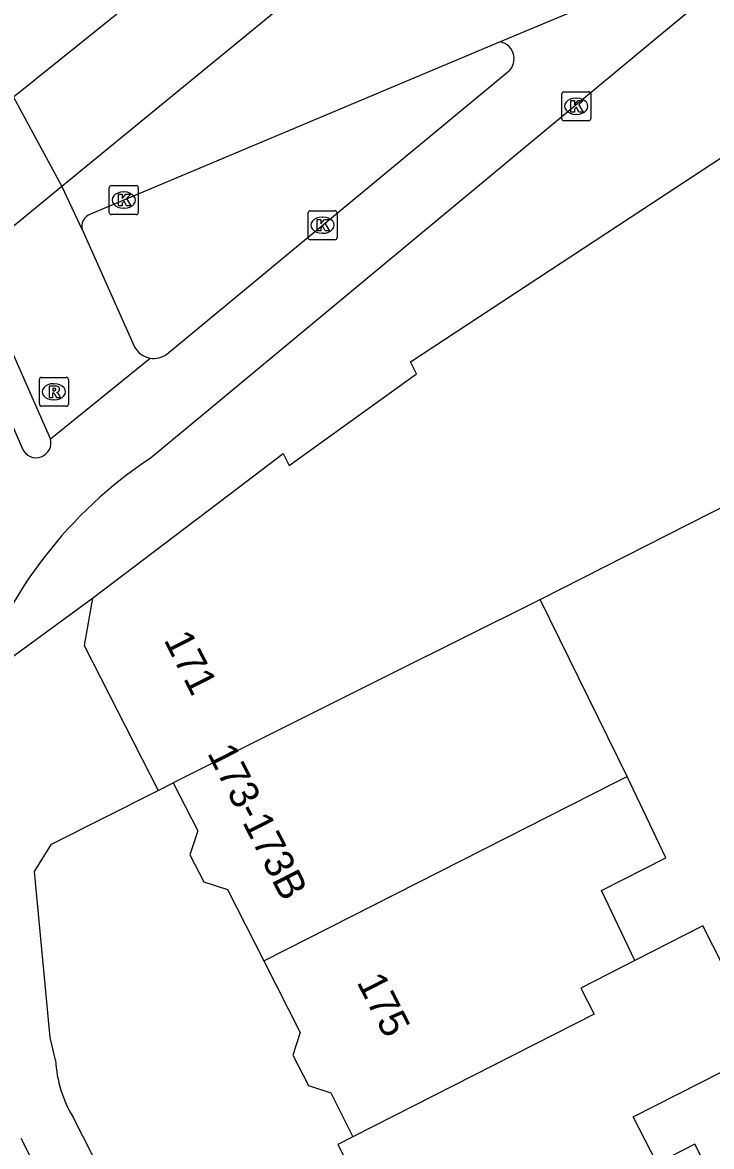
# Model space of a CAD drawing. Extents: x 162347 to 162868, y 381221 to 381813.
# Drawn here: x 162363.01 to 162386.78, y 381653.9 to 381692.7 of the extents above; entities that cross this region are included whole.
import ezdxf

# ---------------------------------------------------------------- set-up
doc = ezdxf.new("R2010")
doc.units = 0
for name, color, linetype in [('IMGEO_Fietspad_open', 7, 'Continuous'), ('IMGEO_Kolk', 7, 'Continuous'), ('IMGEO_Pand', 7, 'Continuous'), ('IMGEO_Pand_nummerreeks', 7, 'Continuous'), ('IMGEO_Rijbaan_lokaal_open', 7, 'Continuous'), ('IMGEO_Rijbaan_regionaal_gesloten', 7, 'Continuous'), ('IMGEO_Rioolput', 7, 'Continuous'), ('IMGEO_Voetpad_open', 7, 'Continuous')]:
    doc.layers.add(name, color=color, linetype=linetype)

msp = doc.modelspace()

# ---------------------------------------------------------------- linework, layer by layer
at = {"layer": 'IMGEO_Fietspad_open'}
for points in [[(162392.785, 381698.696), (162384.736, 381692.037), (162369.283, 381679.209), (162367.406, 381677.651)], [(162367.983, 381681.251), (162379.682, 381690.945)], [(162360.598, 381683.491), (162363.006, 381677.986)], [(162363.969, 381678.331), (162367.41, 381681.117)], [(162362.948, 381654.184), (162366.42, 381647.346), (162373.547, 381633.19), (162382.229, 381616.136), (162390.519, 381599.747), (162395.607, 381589.625), (162403.109, 381574.937), (162411.637, 381558.14), (162419.849, 381541.928), (162427.81, 381526.456), (162437.491, 381507.399), (162441.265, 381500), (162456.812, 381469.521), (162464.953, 381453.521)]]:
    msp.add_lwpolyline(points, dxfattribs=at)
for centre, radius, start, end in [((162379.378, 381691.45), 0.59, 301.0052, 79.9665), ((162367.538, 381681.863), 0.757, 260.2789, 306.046), ((162363.476, 381678.191), 0.513, 203.5162, 15.9045), ((162375.854, 381664.935), 15.266, 123.5992, 161.006)]:
    msp.add_arc(centre, radius, start, end, dxfattribs=at)
at = {"layer": 'IMGEO_Kolk'}
for p, q in [((162381.609, 381689.384), (162381.609, 381690.236)), ((162381.684, 381690.31), (162382.536, 381690.31)), ((162382.097, 381690.09), (162382.122, 381690.09)), ((162382.61, 381690.236), (162382.61, 381689.384)), ((162382.536, 381689.31), (162381.684, 381689.31)), ((162382.12, 381689.53), (162382.095, 381689.53)), ((162366.001, 381686.146), (162366.001, 381686.998)), ((162366.076, 381687.072), (162366.928, 381687.072)), ((162367.002, 381686.998), (162367.002, 381686.146)), ((162366.489, 381686.852), (162366.514, 381686.852)), ((162366.512, 381686.292), (162366.487, 381686.292)), ((162372.932, 381686.205), (162373.784, 381686.205)), ((162366.928, 381686.072), (162366.076, 381686.072)), ((162372.857, 381685.279), (162372.857, 381686.131)), ((162373.345, 381685.985), (162373.37, 381685.985)), ((162373.858, 381686.131), (162373.858, 381685.279)), ((162373.368, 381685.425), (162373.343, 381685.425)), ((162373.784, 381685.205), (162372.932, 381685.205))]:
    msp.add_line(p, q, dxfattribs=at)
for points in [[(162381.609, 381689.384), (162381.609, 381690.236)], [(162381.684, 381690.31), (162382.536, 381690.31)], [(162382.61, 381690.236), (162382.61, 381689.384)], [(162381.93, 381690.01), (162382.053, 381690.01), (162382.053, 381689.859), (162382.183, 381690.01), (162382.347, 381690.01), (162382.201, 381689.859), (162382.354, 381689.61), (162382.202, 381689.61), (162382.117, 381689.774), (162382.053, 381689.707), (162382.053, 381689.61), (162381.93, 381689.61), (162381.93, 381690.01)], [(162382.536, 381689.31), (162381.684, 381689.31)], [(162366.001, 381686.146), (162366.001, 381686.998)], [(162366.076, 381687.072), (162366.928, 381687.072)], [(162367.002, 381686.998), (162367.002, 381686.146)], [(162366.322, 381686.772), (162366.445, 381686.772), (162366.445, 381686.621), (162366.575, 381686.772), (162366.739, 381686.772), (162366.593, 381686.621), (162366.746, 381686.372), (162366.594, 381686.372), (162366.509, 381686.536), (162366.445, 381686.469), (162366.445, 381686.372), (162366.322, 381686.372), (162366.322, 381686.772)], [(162372.932, 381686.205), (162373.784, 381686.205)], [(162366.928, 381686.072), (162366.076, 381686.072)], [(162372.857, 381685.279), (162372.857, 381686.131)], [(162373.178, 381685.905), (162373.301, 381685.905), (162373.301, 381685.754), (162373.431, 381685.905), (162373.595, 381685.905), (162373.449, 381685.754), (162373.602, 381685.505), (162373.45, 381685.505), (162373.365, 381685.669), (162373.301, 381685.602), (162373.301, 381685.505), (162373.178, 381685.505), (162373.178, 381685.905)], [(162373.858, 381686.131), (162373.858, 381685.279)], [(162373.784, 381685.205), (162372.932, 381685.205)]]:
    msp.add_lwpolyline(points, dxfattribs=at)
for centre, start, end in [((162381.686, 381690.234), 91.552, 178.448), ((162381.686, 381690.234), 91.552, 178.448), ((162382.534, 381690.234), 1.552, 88.448), ((162382.534, 381690.234), 1.552, 88.448), ((162381.686, 381689.386), 181.552, 268.448), ((162381.686, 381689.386), 181.552, 268.448), ((162382.534, 381689.386), 271.552, 358.448), ((162382.534, 381689.386), 271.552, 358.448), ((162366.078, 381686.996), 91.552, 178.448), ((162366.078, 381686.996), 91.552, 178.448), ((162366.926, 381686.996), 1.552, 88.448), ((162366.926, 381686.996), 1.552, 88.448), ((162366.078, 381686.148), 181.552, 268.448), ((162366.078, 381686.148), 181.552, 268.448), ((162366.926, 381686.148), 271.552, 358.448), ((162366.926, 381686.148), 271.552, 358.448), ((162372.934, 381686.129), 91.552, 178.448), ((162372.934, 381686.129), 91.552, 178.448), ((162373.782, 381686.129), 1.552, 88.448), ((162373.782, 381686.129), 1.552, 88.448), ((162372.934, 381685.281), 181.552, 268.448), ((162372.934, 381685.281), 181.552, 268.448), ((162373.782, 381685.281), 271.552, 358.448), ((162373.782, 381685.281), 271.552, 358.448)]:
    msp.add_arc(centre, 0.0765, start, end, dxfattribs=at)
for centre, major_axis, ratio, start_param, end_param in [((162382.096, 381689.81), (-0.387, 0.002), 0.722429, 4.712389, 7.853982), ((162382.121, 381689.81), (-0.39, 0.002), 0.717154, 1.570796, 4.712389), ((162366.488, 381686.572), (-0.387, 0.002), 0.722429, 4.712389, 7.853982), ((162366.513, 381686.572), (-0.39, 0.002), 0.717154, 1.570796, 4.712389), ((162373.344, 381685.705), (-0.387, 0.002), 0.722429, 4.712389, 7.853982), ((162373.369, 381685.705), (-0.39, 0.002), 0.717154, 1.570796, 4.712389)]:
    msp.add_ellipse(centre, major_axis=major_axis, ratio=ratio, start_param=start_param, end_param=end_param, dxfattribs=at)
at = {"layer": 'IMGEO_Pand'}
for points in [[(162365.422, 381672.828), (162370.461, 381676.653), (162372.002, 381677.823), (162372.211, 381677.413), (162376.598, 381680.579), (162376.39, 381680.988), (162387.157, 381688.064)], [(162380.866, 381672.782), (162387.474, 381676.144), (162387.584, 381676.2), (162392.04, 381678.467)], [(162365.422, 381672.828), (162365.137, 381671.194), (162367.686, 381666.185)], [(162380.866, 381672.782), (162380.741, 381672.718), (162375.698, 381670.206), (162368.209, 381666.451)], [(162383.863, 381666.675), (162380.866, 381672.782)], [(162367.686, 381666.185), (162368.209, 381666.451)], [(162368.209, 381666.451), (162369.051, 381664.795), (162368.783, 381663.971), (162369.257, 381663.038), (162370.082, 381662.77), (162371.336, 381660.305)], [(162371.336, 381660.305), (162383.45, 381666.465), (162383.863, 381666.675)], [(162384.132, 381660.319), (162382.981, 381662.733), (162385.203, 381663.864), (162383.863, 381666.675)], [(162374.408, 381654.239), (162373.886, 381653.972), (162378.488, 381644.927), (162381.742, 381646.582), (162382.855, 381644.417), (162386.146, 381646.123), (162385.019, 381648.298), (162388.244, 381649.97), (162386.203, 381653.979), (162384.898, 381653.315), (162384.079, 381654.925), (162388.651, 381657.252), (162387.852, 381658.821), (162386.481, 381661.514), (162384.132, 381660.319)], [(162371.336, 381660.305), (162372.59, 381657.841), (162372.334, 381657.054), (162372.869, 381656.002), (162373.639, 381655.751), (162374.408, 381654.239)], [(162384.132, 381660.319), (162382.27, 381659.372), (162382.728, 381658.47), (162374.408, 381654.239)]]:
    msp.add_lwpolyline(points, dxfattribs=at)
at = {"layer": 'IMGEO_Rijbaan_lokaal_open'}
for points in [[(162384.973, 381694.341), (162379.481, 381692.031)], [(162379.481, 381692.031), (162365.348, 381686.086)], [(162365.074, 381685.534), (162364.363, 381687.052)]]:
    msp.add_lwpolyline(points, dxfattribs=at)
msp.add_arc((162365.496, 381685.669), 0.443, 109.5112, 197.6913, dxfattribs=at)
at = {"layer": 'IMGEO_Rijbaan_regionaal_gesloten'}
for points in [[(162362.701, 381690.133), (162371.215, 381696.991), (162380.386, 381704.538), (162386.535, 381709.599), (162392.685, 381714.659), (162398.731, 381719.635)], [(162364.363, 381687.052), (162378.415, 381698.577)], [(162364.363, 381687.052), (162362.701, 381690.133)], [(162360.789, 381684.123), (162364.363, 381687.052)]]:
    msp.add_lwpolyline(points, dxfattribs=at)
at = {"layer": 'IMGEO_Rioolput'}
for p, q in [((162363.588, 381679.527), (162363.588, 381680.379)), ((162363.663, 381680.453), (162364.515, 381680.453)), ((162364.589, 381680.379), (162364.589, 381679.527)), ((162364.076, 381680.233), (162364.101, 381680.233)), ((162364.099, 381679.673), (162364.074, 381679.673)), ((162364.515, 381679.453), (162363.663, 381679.453))]:
    msp.add_line(p, q, dxfattribs=at)
for points in [[(162363.588, 381679.527), (162363.588, 381680.379)], [(162363.663, 381680.453), (162364.515, 381680.453)], [(162364.589, 381680.379), (162364.589, 381679.527)], [(162364.177, 381680.151), (162363.925, 381680.153), (162363.925, 381679.753)], [(162364.103, 381680.072), (162364.049, 381680.072), (162364.049, 381679.991)], [(162364.049, 381679.991), (162364.101, 381679.991)], [(162363.925, 381679.753), (162364.049, 381679.753), (162364.049, 381679.915), (162364.06, 381679.915)], [(162364.107, 381679.886), (162364.178, 381679.753), (162364.318, 381679.753), (162364.253, 381679.879)], [(162364.515, 381679.453), (162363.663, 381679.453)]]:
    msp.add_lwpolyline(points, dxfattribs=at)
for centre, radius, start, end in [((162363.665, 381680.377), 0.0765, 91.552, 178.448), ((162363.665, 381680.377), 0.0765, 91.552, 178.448), ((162364.513, 381680.377), 0.0765, 1.552, 88.448), ((162364.513, 381680.377), 0.0765, 1.552, 88.448), ((162364.085, 381680.18), 0.19, 274.7715, 282.9687), ((162364.109, 381679.976), 0.0964, 77.0061, 93.1865), ((162364.123, 381680.033), 0.0378, 276.6634, 79.6772), ((162364.176, 381680.041), 0.109, 350.3612, 89.416), ((162364.174, 381680.041), 0.112, 277.5842, 350.9817), ((162364.158, 381679.826), 0.108, 29.5134, 73.7905), ((162364.059, 381679.862), 0.0533, 26.0293, 88.6989), ((162363.665, 381679.529), 0.0765, 181.552, 268.448), ((162363.665, 381679.529), 0.0765, 181.552, 268.448), ((162364.513, 381679.529), 0.0765, 271.552, 358.448), ((162364.513, 381679.529), 0.0765, 271.552, 358.448)]:
    msp.add_arc(centre, radius, start, end, dxfattribs=at)
for centre, major_axis, ratio, start_param, end_param in [((162364.075, 381679.953), (-0.387, 0.002), 0.722429, 4.712389, 7.853982), ((162364.1, 381679.953), (-0.39, 0.002), 0.717154, 1.570796, 4.712389)]:
    msp.add_ellipse(centre, major_axis=major_axis, ratio=ratio, start_param=start_param, end_param=end_param, dxfattribs=at)
at = {"layer": 'IMGEO_Voetpad_open'}
for points in [[(162365.074, 381685.534), (162365.123, 381685.429), (162366.861, 381681.528)], [(162363.969, 381678.331), (162361.525, 381683.877)], [(162361.419, 381669.904), (162365.422, 381672.828)], [(162364.149, 381656.881), (162363.958, 381657.661), (162363.425, 381663.397), (162364.003, 381664.338), (162367.686, 381666.185)], [(162466.79, 381454.429), (162443.597, 381500), (162364.764, 381654.894)]]:
    msp.add_lwpolyline(points, dxfattribs=at)
for centre, radius, start, end in [((162367.536, 381681.857), 0.751, 205.9979, 260.3625), ((162368.292, 381657.074), 4.147, 182.6742, 211.7216)]:
    msp.add_arc(centre, radius, start, end, dxfattribs=at)

# ---------------------------------------------------------------- texts
at = {"layer": 'IMGEO_Pand_nummerreeks'}
for s, rotation, p in [('171', 296.9689, (162367.865, 381671.39)), ('173-173B', 296.9632, (162369.365, 381667.487)), ('175', 296.9173, (162374.524, 381659.58))]:
    msp.add_text(s, height=1, rotation=rotation, dxfattribs=at).set_placement(p)

doc.saveas('drawing.dxf')
